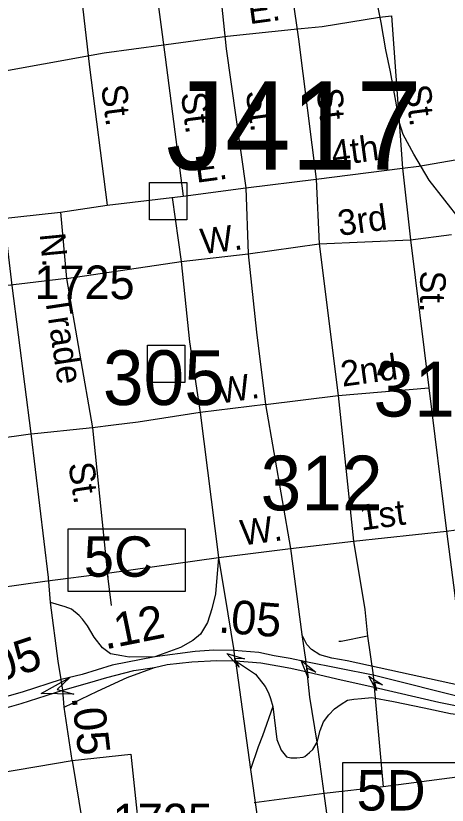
# Model space of a CAD drawing. Extents: x 1547597 to 1699558, y 810033 to 920809.
# Drawn here: x 1631622 to 1633226, y 854755 to 857689 of the extents above; entities that cross this region are included whole.
import ezdxf

# ---------------------------------------------------------------- set-up
doc = ezdxf.new("R2010")
doc.units = 0
for name, color, linetype in [('Exist Railroad Mainline', 7, 'Continuous'), ('Exist Road Non-System Structure Non-Sys Other CELL', 7, 'Continuous'), ('Exist Road Non-System Structure Non-Sys Other Number Label', 7, 'Continuous'), ('Exist Road Non-System Type 51', 7, 'Continuous'), ('Exist Road Non-System Type 51 Label', 7, 'Continuous'), ('Exist Road Primary Interstate Divided Center Attributed', 7, 'Continuous'), ('Exist Road Primary Interstate Interchange CELL', 7, 'Continuous'), ('Exist Road Primary Interstate Mileage Hundredths English Label', 7, 'Continuous'), ('Exist Road Primary Interstate Ramp 1 Lane Attributed', 7, 'Continuous'), ('Exist Road Primary US Structure Non-Sys NCDOT Attributed CELL', 7, 'Continuous'), ('Exist Road Secondary Mileage Hundredths English Label', 7, 'Continuous'), ('Exist Road Secondary Structure Standard Bridge Attributed CELL', 7, 'Continuous'), ('Exist Road Secondary Structure Standard Bridge Number Label', 7, 'Continuous'), ('Exist Road Secondary Type 51 Attributed', 7, 'Continuous'), ('Exist Road Secondary Type 51 Number Label', 7, 'Continuous')]:
    doc.layers.add(name, color=color, linetype=linetype)

msp = doc.modelspace()

# ---------------------------------------------------------------- linework, layer by layer
at = {"layer": 'Exist Railroad Mainline'}
msp.add_lwpolyline([(1633275, 856929.1), (1633158.3, 857077.8), (1633101.8, 857174.9), (1633062.5, 857248.2), (1633047.4, 857294.1), (1633036.8, 857358.3), (1633014.4, 857480.2), (1632997.4, 857562.4), (1632979.6, 857663.6), (1632953.6, 857794.6), (1632824.6, 858103.9), (1632718.8, 858301.2), (1632656.8, 858443.3), (1632612.2, 858518.1), (1632539.9, 858653.1), (1632422.4, 858851.8), (1632354.4, 859139.7), (1632331.1, 859185.2), (1632291.1, 859327.7), (1632259.4, 859438.7), (1632147.4, 859856)], dxfattribs=at)
at = {"layer": 'Exist Road Non-System Structure Non-Sys Other CELL'}
for points in [[(1632118.6, 857069.4), (1632257.6, 857069.4), (1632257.6, 856930.4), (1632118.6, 856930.4)], [(1632111.1, 856465.2), (1632250, 856465.2), (1632250, 856326.1), (1632111.1, 856326.1)]]:
    msp.add_lwpolyline(points, close=True, dxfattribs=at)
at = {"layer": 'Exist Road Non-System Type 51'}
for p, q in [((1632588.6, 858188.9), (1632672.3, 857602.5)), ((1632343.4, 858154.9), (1632404.1, 857566.3)), ((1631827.9, 858097.5), (1631895.4, 857497.4)), ((1633018.8, 857688.9), (1633059.2, 857123)), ((1632672.3, 857602.5), (1632738.8, 857081.5)), ((1632404.1, 857566.3), (1632476.6, 857049.2)), ((1632177.7, 857535.5), (1632244.2, 857018.5)), ((1631895.4, 857497.4), (1631962, 856984.6)), ((1633059.2, 857123), (1633089.2, 856856.6)), ((1632738.8, 857081.5), (1632749.7, 856840.7)), ((1632476.6, 857049.2), (1632485.4, 856804)), ((1632202.7, 857013.5), (1632236.8, 856775.2)), ((1631787.8, 856959.1), (1631810.1, 856712.4)), ((1633089.2, 856856.6), (1633241.5, 856876.3)), ((1632485.4, 856804), (1632749.7, 856840.7)), ((1632749.7, 856840.7), (1633089.2, 856856.6)), ((1632749.7, 856840.7), (1632820.4, 856277.6)), ((1633089.2, 856856.6), (1633157.5, 856306.5)), ((1632236.8, 856775.2), (1632485.4, 856804)), ((1631810.1, 856712.4), (1632236.8, 856775.2)), ((1631810.1, 856712.4), (1631582.5, 856685.6)), ((1631810.1, 856712.4), (1631907, 856157.2)), ((1632820.4, 856277.6), (1633157.5, 856306.5)), ((1633157.5, 856306.5), (1633222.5, 855773.9)), ((1632550.8, 856243.6), (1632820.4, 856277.6)), ((1632820.4, 856277.6), (1632877.7, 855735.9)), ((1632550.8, 856243.6), (1632307.4, 856214.8)), ((1632550.8, 856243.6), (1632642.6, 855709.2)), ((1632307.4, 856214.8), (1632375.8, 855675.9)), ((1631907, 856157.2), (1631668.4, 856132.7)), ((1631907, 856157.2), (1631963.7, 855601.4)), ((1631668.4, 856132.7), (1631414.2, 856096.6)), ((1633222.5, 855773.9), (1633576.6, 855818.8)), ((1632877.7, 855735.9), (1633222.5, 855773.9)), ((1632642.6, 855709.2), (1632877.7, 855735.9)), ((1632375.8, 855675.9), (1632642.6, 855709.2)), ((1632642.6, 855709.2), (1632685.2, 855389.4)), ((1631962.2, 855617.5), (1632375.8, 855675.9)), ((1631730.4, 855587.4), (1631962.2, 855617.5)), ((1631962.2, 855617.5), (1631976.8, 855497.3)), ((1631474.9, 855551.3), (1631730.4, 855587.4)), ((1632685.2, 855389.4), (1632700.4, 855287.2)), ((1632929, 855382.5), (1632950.1, 855237.9)), ((1632954.3, 855193.6), (1632987.2, 854823.1)), ((1632987.2, 854823.1), (1632768.5, 854798.7)), ((1632768.5, 854798.7), (1632508.4, 854763.9))]:
    msp.add_line(p, q, dxfattribs=at)
for points in [[(1632094.6, 858130.6), (1632139.8, 857816), (1632177.7, 857535.5)], [(1632171.7, 857581), (1632180.9, 857582), (1632407.3, 857612.8), (1632656.7, 857639.4), (1632761.3, 857648.5), (1632974.1, 857684.1), (1633018.8, 857688.9)], [(1631498.1, 857469.8), (1631951.1, 857550.7), (1632171.7, 857581)], [(1633120.1, 857130.1), (1633390.7, 857177), (1633576.1, 857201), (1633713.9, 857207.2), (1633819, 857222.8)], [(1631549.4, 856933.5), (1631787.8, 856959.1), (1631962, 856984.6), (1632244.2, 857018.5), (1632476.6, 857049.2), (1632738.8, 857081.5), (1633059.2, 857123), (1633120.1, 857130.1)], [(1632485.4, 856804), (1632516.8, 856513.3), (1632550.8, 856243.6)], [(1632236.8, 856775.2), (1632268.2, 856476.7), (1632307.4, 856214.8)], [(1632307.4, 856214.8), (1632077.1, 856178.1), (1631985.5, 856167.6), (1631907, 856157.2)], [(1633222.5, 855773.9), (1633254.2, 855533.8), (1633267.1, 855409.6)], [(1632877.7, 855735.9), (1632919.4, 855482.2), (1632929, 855382.5)], [(1632375.8, 855675.9), (1632410.8, 855465.6), (1632432, 855329.6)], [(1632929, 855382.5), (1632831, 855363.8), (1632822.7, 855363)], [(1632950.1, 855237.9), (1632954.3, 855193.6)], [(1634242.1, 855045.6), (1634134.2, 855012.2), (1634046.9, 854991.7), (1634003.3, 854981.4), (1633918.5, 854963.4), (1633836.4, 854940.3), (1633376.7, 854874.3), (1632987.2, 854823.1)], [(1631831.2, 854920.4), (1632049.3, 854944), (1632095.6, 854508.3), (1632128, 854310.1)], [(1631831.2, 854920.4), (1631904.1, 854474.9), (1631929.1, 854280.2)]]:
    msp.add_lwpolyline(points, dxfattribs=at)
at = {"layer": 'Exist Road Primary Interstate Divided Center Attributed'}
for points in [[(1632138.3, 855306.7), (1631980.6, 855274.7), (1631869.1, 855241.1), (1631790.2, 855221.9)], [(1632432, 855329.6), (1632358.4, 855331.2), (1632289.1, 855325.8), (1632138.3, 855306.7)], [(1632700.4, 855287.2), (1632642.5, 855300.3), (1632582.5, 855310.4), (1632525.1, 855322.2), (1632432, 855329.6)], [(1632137.8, 855266.7), (1632184.7, 855277.4), (1632276, 855288), (1632368.8, 855292.8), (1632439.2, 855291.8)], [(1632439.2, 855291.8), (1632533.1, 855283.8), (1632596.1, 855272.6), (1632643.8, 855264.5), (1632705.2, 855250.1)], [(1632950.1, 855237.9), (1632700.4, 855287.2)], [(1631796.6, 855182.4), (1631896.9, 855210.7), (1631960.4, 855228.8), (1632060.7, 855255.5), (1632137.8, 855266.7)], [(1632705.2, 855250.1), (1632815.5, 855223.9), (1632954.3, 855193.6)], [(1631790.2, 855221.9), (1631645.8, 855174.4), (1631538.6, 855145)], [(1634169.5, 855164.2), (1633974.3, 855135), (1633929, 855126.9), (1633724.3, 855106.1), (1633678.9, 855106.1), (1633567.4, 855109.3), (1633468.7, 855120.7), (1633311, 855148.2), (1632950.1, 855237.9)], [(1632954.3, 855193.6), (1633194.6, 855138), (1633330.2, 855110.4), (1633523.9, 855079.4), (1633602.6, 855073.5), (1633679.4, 855068.2), (1633737.6, 855071.4), (1633819.8, 855078.9), (1633991.3, 855093.2)], [(1631545.5, 855105), (1631642.6, 855132.8), (1631796.6, 855182.4)]]:
    msp.add_lwpolyline(points, dxfattribs=at)
at = {"layer": 'Exist Road Primary Interstate Interchange CELL'}
for points in [[(1631816.3, 855782.2), (1632251.2, 855782.2), (1632251.2, 855549), (1631816.3, 855549)], [(1632837.2, 854913.3), (1633272.2, 854913.3), (1633272.2, 854680.1), (1632837.2, 854680.1)]]:
    msp.add_lwpolyline(points, close=True, dxfattribs=at)
at = {"layer": 'Exist Road Primary Interstate Ramp 1 Lane Attributed'}
for points in [[(1632375.8, 855675.9), (1632364.1, 855540.7), (1632350.8, 855484), (1632334.1, 855433.9), (1632308.2, 855391), (1632280.5, 855367), (1632234, 855340.5), (1632138.3, 855306.7)], [(1632138.3, 855306.7), (1632043.9, 855305.1), (1632016.1, 855309.4), (1631974, 855317.4), (1631944.6, 855339.2), (1631913.1, 855379.8), (1631888.6, 855420.9), (1631869.9, 855446), (1631857.7, 855460.4), (1631828.6, 855482.8), (1631805.6, 855492.4), (1631750.8, 855507.9)], [(1634169.5, 855164.2), (1633802.9, 855131.2), (1633687.2, 855129.6), (1633601.8, 855134.4), (1633509.8, 855146.4), (1633416.4, 855163.7), (1633307.3, 855192.5), (1633052.3, 855248.5), (1632853.8, 855291.2), (1632796.7, 855301.4), (1632752.4, 855313.1), (1632721.5, 855333.9), (1632704.4, 855351.5), (1632685.2, 855389.4)], [(1632439.2, 855291.8), (1632512.5, 855241.7), (1632549.6, 855196.5), (1632561.7, 855172.8), (1632569.2, 855151), (1632577.3, 855121.8)], [(1631801.9, 855118.9), (1631925.7, 855179.2), (1632036.1, 855228.8), (1632137.8, 855266.7)], [(1632742.5, 854988.5), (1632752.9, 855032.2), (1632765.9, 855064.8), (1632785.4, 855090.8), (1632807.1, 855112.5), (1632830.9, 855129.8), (1632854.8, 855145), (1632878.6, 855149.3), (1632906.8, 855151.5), (1632945.8, 855155.2), (1633025.8, 855139.7), (1633140.6, 855116.2), (1633237.9, 855095.4), (1633314.2, 855085.3), (1633452.4, 855066.1), (1633539.9, 855057.5), (1633617.9, 855047.4), (1633711.8, 855050.7), (1633814.7, 855053.9), (1633991.3, 855093.2)], [(1632577.3, 855121.8), (1632539.2, 855013), (1632523.3, 854972.3), (1632495, 854887.4)], [(1632577.3, 855121.8), (1632591.9, 854998.5), (1632608.1, 854959.6), (1632628.1, 854934.4), (1632644, 854930.9), (1632666.4, 854930.4), (1632690.7, 854933.7), (1632696.6, 854935.2), (1632714.3, 854951.1), (1632726.7, 854961.7), (1632742.5, 854988.5)]]:
    msp.add_lwpolyline(points, dxfattribs=at)
at = {"layer": 'Exist Road Primary US Structure Non-Sys NCDOT Attributed CELL'}
msp.add_lwpolyline([(1632962.2, 855181.6), (1632934.6, 855234.6), (1632985, 855202.5), (1632954.8, 855212.6)], close=True, dxfattribs=at)
at = {"layer": 'Exist Road Secondary Structure Standard Bridge Attributed CELL'}
for points in [[(1632452.3, 855268.4), (1632406.3, 855319.2), (1632471.6, 855298.2), (1632435.1, 855300.6)], [(1632708.4, 855228.2), (1632683.3, 855292), (1632736.9, 855249.3), (1632703.7, 855264.5)], [(1631838.3, 855167.9), (1631716.4, 855169.6), (1631822.9, 855229.1), (1631775.5, 855184.6)]]:
    msp.add_lwpolyline(points, close=True, dxfattribs=at)
at = {"layer": 'Exist Road Secondary Type 51 Attributed'}
for points in [[(1631750.8, 855507.9), (1631743.1, 855600.8), (1631679.3, 856136.3), (1631608.4, 856686.4), (1631577.7, 856949.7), (1631501.5, 857498.8), (1631348.3, 858658.9), (1631197.9, 858942.2), (1631039.3, 859239.2)], [(1631790.2, 855221.9), (1631779.9, 855290.6), (1631750.8, 855507.9)], [(1632432, 855329.6), (1632435.2, 855297.8), (1632439.1, 855282.1)], [(1632439.2, 855291.8), (1632495, 854887.4)], [(1632705.2, 855250.1), (1632703.7, 855264.5), (1632700.4, 855287.2)], [(1632742.5, 854988.5), (1632715, 855155.8), (1632705.2, 855250.1)], [(1631796.6, 855182.4), (1631790.2, 855221.9)], [(1631831.2, 854920.4), (1631801.9, 855118.9), (1631796.6, 855182.4)], [(1632490.5, 853287.6), (1632505.5, 853317.4), (1632455.7, 853672.1), (1632450.6, 853741.5), (1632455.7, 853828.8), (1632471.1, 853911), (1632508.6, 854000.6), (1632536.1, 854057.2), (1632614.9, 854155.1), (1632720.2, 854265.6), (1632783, 854337.9), (1632797.2, 854373.5), (1632809.7, 854415), (1632813.7, 854459.8), (1632768.5, 854798.7), (1632742.5, 854988.5)], [(1630875.1, 854782.2), (1630919.4, 854796.6), (1631110.7, 854824.4), (1631171, 854831.3), (1631312.6, 854851.6), (1631560.2, 854875.2), (1631831.2, 854920.4)], [(1632495, 854887.4), (1632540.4, 854563.9), (1632574.7, 854354.4), (1632577, 854318.3), (1632547.1, 854212.9), (1632514.9, 854124.9), (1632480.7, 854060.7), (1632445.4, 853954.5), (1632426.9, 853859.1), (1632422.1, 853795.4), (1632418.2, 853731), (1632427.7, 853534.3), (1632470.9, 853322.2), (1632490.5, 853287.6)]]:
    msp.add_lwpolyline(points, dxfattribs=at)

# ---------------------------------------------------------------- texts
at = {"layer": 'Exist Road Non-System Structure Non-Sys Other Number Label'}
msp.add_text('J417', height=328.08, dxfattribs=at).set_placement((1632180.5, 857117.4))
at = {"layer": 'Exist Road Non-System Type 51 Label'}
for s, rotation, p in [('E.', 7.6788, (1632490.9, 857657.5)), ('St.', 277.4021, (1631938.9, 857428.1)), ('St.', 277.6581, (1633067.9, 857427.3)), ('St.', 277.3333, (1632235.5, 857400.3)), ('St.', 277.9843, (1632476.1, 857407.2)), ('St.', 277.2688, (1632739.2, 857414.6)), ('4th', 7.7883, (1632801.5, 857129.7)), ('E.', 7.6788, (1632293.6, 857067.9)), ('3rd', 7.7387, (1632825, 856870.4)), ('W.', 7.1133, (1632314.2, 856802.4)), ('N.', 275.4242, (1631710.7, 856878.3)), ('St.', 269.8315, (1633125.2, 856742.1)), ('Trade', 278.5556, (1631729.8, 856642.5)), ('2nd', 7.8922, (1632836.3, 856310.1)), ('W.', 8.5623, (1632378.6, 856246.4)), ('St.', 278.5556, (1631817.1, 856023.5)), ('1st', 7.9134, (1632906.7, 855775.2)), ('W.', 7.5901, (1632463, 855719.5))]:
    msp.add_text(s, height=95, rotation=rotation, dxfattribs=at).set_placement(p)
at = {"layer": 'Exist Road Primary Interstate Interchange CELL'}
for s, p in [('5C', (1631875.2, 855603.9)), ('5D', (1632889.1, 854735))]:
    msp.add_text(s, height=150, dxfattribs=at).set_placement(p)
at = {"layer": 'Exist Road Primary Interstate Mileage Hundredths English Label'}
for s, rotation, p in [('.05', 355.413, (1632372.4, 855397.1)), ('.12', 11.4776, (1631954.8, 855333.2)), ('.05', 18.2123, (1631507.2, 855194.5))]:
    msp.add_text(s, height=125, rotation=rotation, dxfattribs=at).set_placement(p)
at = {"layer": 'Exist Road Secondary Mileage Hundredths English Label'}
msp.add_text('.05', height=120, rotation=276.7369, dxfattribs=at).set_placement((1631829.5, 855156.3))
at = {"layer": 'Exist Road Secondary Structure Standard Bridge Number Label'}
for s, p in [('305', (1631945.6, 856242.1)), ('313', (1632951.5, 856199.3)), ('312', (1632531.9, 855850.6))]:
    msp.add_text(s, height=203.41, dxfattribs=at).set_placement(p)
at = {"layer": 'Exist Road Secondary Type 51 Number Label'}
for p in [(1631691.5, 856635.7), (1631982.5, 854635.3)]:
    msp.add_text('1725', height=125, dxfattribs=at).set_placement(p)

doc.saveas('drawing.dxf')
